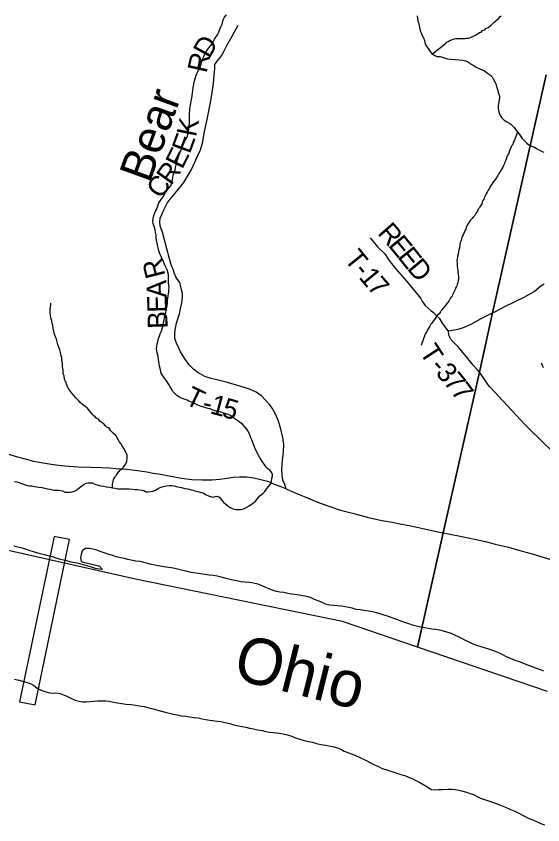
# Model space of a CAD drawing. Extents: x 1310247 to 1664935, y 235267 to 584339.
# Drawn here: x 1491638 to 1499619, y 290781 to 303045 of the extents above; entities that cross this region are included whole.
import ezdxf

# ---------------------------------------------------------------- set-up
doc = ezdxf.new("R2010")
doc.units = 0
for name, color, linetype in [('GM_X_County', 7, 'Continuous'), ('GM_X_Hydro', 7, 'Continuous'), ('GM_X_Major_River', 7, 'Continuous'), ('GM_X_Major_River_Text', 7, 'Continuous'), ('GM_X_Minor_River', 7, 'Continuous'), ('GM_X_Minor_River_Text', 7, 'Continuous'), ('GM_X_Township', 7, 'Continuous'), ('GM_X_Township_Road', 7, 'Continuous'), ('GM_X_Township_Road_Text', 7, 'Continuous'), ('GM_X_Township_ROW', 7, 'Continuous'), ('GM_X_US_Route', 7, 'Continuous')]:
    doc.layers.add(name, color=color, linetype=linetype)

msp = doc.modelspace()

# ---------------------------------------------------------------- linework, layer by layer
at = {"layer": 'GM_X_County'}
msp.add_lwpolyline([(1499689, 292803), (1497722, 293476), (1496583, 293865), (1493444, 294506), (1490796, 295103), (1488222, 295564), (1486642, 295784), (1486104, 296006), (1485089, 296153), (1483023, 296702), (1482514, 296841), (1479516, 299067), (1478549, 300083), (1478115, 300590), (1477391, 301603), (1477091, 302106), (1475982, 304757)], dxfattribs=at)
at = {"layer": 'GM_X_Hydro'}
for p, q in [((1492212, 295156), (1491688, 292648)), ((1491923, 292599), (1492447, 295107)), ((1492447, 295107), (1492212, 295156)), ((1491688, 292648), (1491923, 292599))]:
    msp.add_line(p, q, dxfattribs=at)
at = {"layer": 'GM_X_Major_River'}
for points in [[(1492586, 294742), (1492529, 294755), (1492477, 294766), (1492419, 294781), (1492355, 294793), (1492296, 294810), (1492244, 294825), (1492186, 294844), (1492123, 294861), (1492067, 294875), (1492003, 294892), (1491949, 294905), (1491898, 294922), (1491836, 294943), (1491784, 294960), (1491729, 294977), (1491663, 294993), (1491601, 295006)], [(1497880, 293759), (1497828, 293768), (1497770, 293777), (1497705, 293792), (1497645, 293811), (1497587, 293831), (1497528, 293850), (1497472, 293869), (1497416, 293890), (1497279, 293939), (1497216, 293960), (1497154, 293979), (1497098, 293997), (1497039, 294010), (1496975, 294023), (1496913, 294032), (1496853, 294042), (1496789, 294049), (1496730, 294066), (1496678, 294075), (1496622, 294088), (1496570, 294095), (1496508, 294101), (1496452, 294108), (1496386, 294115), (1496325, 294130), (1496273, 294151), (1496215, 294176), (1496158, 294200), (1496096, 294229), (1496045, 294244), (1495983, 294255), (1495929, 294262), (1495863, 294272), (1495807, 294281), (1495755, 294290), (1495692, 294303), (1495636, 294312), (1495582, 294321), (1495530, 294334), (1495473, 294358), (1495419, 294381), (1495364, 294406), (1495302, 294429), (1495236, 294446), (1495174, 294454), (1495110, 294459), (1495049, 294466), (1494975, 294480), (1494901, 294497), (1494800, 294523), (1494744, 294538), (1494686, 294554), (1494626, 294563), (1494556, 294570), (1494504, 294579), (1494431, 294589), (1494361, 294598), (1494289, 294610), (1494213, 294627), (1494161, 294640), (1494104, 294653), (1494044, 294667), (1493988, 294680), (1493912, 294689), (1493848, 294699), (1493791, 294708), (1493737, 294719), (1493685, 294730), (1493631, 294743), (1493571, 294760), (1493516, 294773), (1493450, 294781), (1493330, 294807), (1493278, 294818), (1493217, 294831), (1493153, 294847), (1493101, 294864), (1493040, 294883), (1492972, 294904), (1492912, 294928), (1492859, 294945), (1492801, 294960), (1492739, 294971), (1492687, 294970), (1492636, 294935), (1492621, 294879), (1492612, 294828), (1492621, 294775), (1492673, 294758), (1492725, 294749), (1492784, 294732), (1492846, 294719), (1492898, 294704), (1492947, 294652), (1492895, 294658), (1492839, 294671), (1492779, 294688), (1492716, 294707), (1492652, 294725), (1492586, 294742)], [(1499636, 293112), (1499583, 293134), (1499525, 293153), (1499465, 293176), (1499402, 293199), (1499283, 293246), (1499199, 293275), (1499128, 293305), (1499070, 293330), (1499013, 293357), (1498961, 293384), (1498886, 293414), (1498818, 293439), (1498749, 293461), (1498685, 293480), (1498619, 293501), (1498562, 293521), (1498502, 293550), (1498445, 293577), (1498381, 293610), (1498274, 293665), (1498221, 293686), (1498167, 293705), (1498115, 293720), (1498056, 293735), (1497994, 293744), (1497938, 293751), (1497880, 293759)], [(1491612, 292988), (1491676, 292973), (1491733, 292960), (1491789, 292944), (1491849, 292927), (1491902, 292900), (1491955, 292855), (1492015, 292824), (1492072, 292804), (1492130, 292789), (1492188, 292780), (1492240, 292781), (1492302, 292774), (1492356, 292755), (1492407, 292732), (1492467, 292702), (1492532, 292673), (1492590, 292656), (1492644, 292647), (1492696, 292646), (1492756, 292650), (1492816, 292657), (1492876, 292664), (1492992, 292662), (1493048, 292659), (1493114, 292643), (1493174, 292632), (1493240, 292621), (1493301, 292612), (1493379, 292604), (1493447, 292595), (1493503, 292587), (1493577, 292574), (1493649, 292556), (1493714, 292539), (1493786, 292518), (1493838, 292505), (1493897, 292489), (1494021, 292459), (1494077, 292448), (1494142, 292436), (1494210, 292427), (1494266, 292420), (1494340, 292410), (1494396, 292403), (1494458, 292388), (1494514, 292377), (1494573, 292370), (1494689, 292353), (1494741, 292346), (1494805, 292333), (1494877, 292317), (1494936, 292300), (1495006, 292283), (1495062, 292270), (1495120, 292261), (1495175, 292249), (1495235, 292236), (1495297, 292223), (1495365, 292210), (1495423, 292198), (1495478, 292189), (1495530, 292184), (1495586, 292179), (1495660, 292168), (1495730, 292150), (1495801, 292129), (1495871, 292103), (1495939, 292082), (1496004, 292060), (1496070, 292045), (1496128, 292034), (1496191, 292015), (1496253, 292001), (1496327, 291990), (1496399, 291976), (1496454, 291963)], [(1496454, 291963), (1496506, 291948), (1496560, 291927), (1496611, 291900), (1496665, 291877), (1496719, 291858), (1496780, 291835), (1496838, 291807), (1496943, 291757), (1497006, 291724), (1497067, 291693), (1497129, 291665), (1497184, 291638), (1497238, 291619), (1497294, 291602), (1497351, 291585), (1497409, 291563), (1497467, 291546), (1497526, 291527), (1497586, 291504), (1497647, 291479), (1497707, 291447), (1497766, 291418), (1497826, 291385), (1497877, 291350), (1497928, 291317), (1497990, 291313), (1498042, 291318), (1498093, 291319), (1498187, 291321), (1498241, 291320), (1498295, 291315), (1498346, 291306), (1498408, 291291), (1498462, 291276), (1498518, 291257), (1498569, 291242), (1498625, 291211), (1498684, 291183), (1498736, 291164), (1498795, 291143), (1498857, 291126), (1498913, 291107), (1498976, 291079), (1499052, 291048), (1499117, 291020), (1499193, 290987), (1499264, 290953), (1499331, 290920), (1499399, 290884), (1499466, 290855), (1499532, 290826), (1499587, 290802), (1499643, 290781)]]:
    msp.add_lwpolyline(points, dxfattribs=at)
at = {"layer": 'GM_X_Minor_River'}
for points in [[(1494298, 301801), (1494303, 301841), (1494309, 301879), (1494322, 301959), (1494336, 302043), (1494346, 302080), (1494357, 302116), (1494367, 302150), (1494380, 302184), (1494396, 302216), (1494410, 302242), (1494425, 302278), (1494439, 302315), (1494446, 302341), (1494458, 302373), (1494469, 302405), (1494481, 302433), (1494498, 302473), (1494512, 302501), (1494530, 302530), (1494555, 302564), (1494581, 302594), (1494602, 302621), (1494626, 302667), (1494645, 302697), (1494663, 302725), (1494690, 302764), (1494708, 302802), (1494725, 302850), (1494743, 302896), (1494758, 302922), (1494773, 302991), (1494793, 303031), (1494824, 303065)], [(1497714, 303048), (1497720, 303010), (1497727, 302974), (1497741, 302934), (1497744, 302899), (1497754, 302847), (1497765, 302815), (1497779, 302781), (1497792, 302753), (1497812, 302716), (1497827, 302674), (1497833, 302648), (1497848, 302602), (1497864, 302576), (1497891, 302539), (1497915, 302505), (1497944, 302470), (1497970, 302454), (1498014, 302435), (1498064, 302431), (1498110, 302416), (1498141, 302408), (1498177, 302399), (1498227, 302393), (1498289, 302388), (1498351, 302385), (1498407, 302378), (1498449, 302368), (1498479, 302357), (1498506, 302339), (1498532, 302318), (1498580, 302290), (1498609, 302273), (1498711, 302228), (1498736, 302214), (1498782, 302183), (1498824, 302152), (1498851, 302124), (1498867, 302096), (1498892, 302049), (1498908, 302017), (1498921, 301965), (1498932, 301933), (1498948, 301877), (1498961, 301832), (1498965, 301806), (1498960, 301774), (1498952, 301740), (1498943, 301693), (1498944, 301647), (1498948, 301616), (1498958, 301580), (1498969, 301548), (1498993, 301510), (1499034, 301469), (1499076, 301445), (1499105, 301428), (1499135, 301408), (1499178, 301361), (1499214, 301315), (1499233, 301288), (1499265, 301252), (1499286, 301218), (1499308, 301189), (1499334, 301161), (1499377, 301118), (1499407, 301096), (1499446, 301076), (1499494, 301057), (1499536, 301034), (1499571, 301014), (1499607, 300995), (1499633, 300985)], [(1497944, 302470), (1498147, 302636), (1498169, 302654), (1498185, 302662), (1498210, 302678), (1498250, 302693), (1498278, 302701), (1498300, 302705), (1498316, 302707), (1498391, 302706), (1498415, 302705), (1498437, 302707), (1498461, 302713), (1498493, 302714), (1498509, 302716), (1498525, 302720), (1498544, 302732), (1498566, 302740), (1498588, 302751), (1498616, 302769), (1498639, 302783), (1498661, 302795), (1498683, 302804), (1498707, 302826), (1498740, 302838), (1498756, 302856), (1498768, 302865), (1498792, 302875), (1498809, 302889), (1498837, 302911), (1498861, 302933), (1498882, 302956), (1498902, 302968), (1498914, 302978), (1498953, 303016), (1498973, 303042), (1498987, 303049)], [(1493804, 297779), (1493797, 297833), (1493788, 297889), (1493774, 297933), (1493767, 297969), (1493765, 298001), (1493770, 298035), (1493776, 298075), (1493785, 298113), (1493797, 298157), (1493810, 298193), (1493822, 298227), (1493835, 298257), (1493843, 298282), (1493850, 298310), (1493860, 298340), (1493881, 298442), (1493886, 298482), (1493897, 298520), (1493905, 298554), (1493913, 298586), (1493922, 298632), (1493929, 298690), (1493933, 298730), (1493936, 298768), (1493940, 298804), (1493945, 298836), (1493949, 298861), (1493952, 298891), (1493954, 298929), (1493951, 298964), (1493947, 299008), (1493946, 299050), (1493944, 299088), (1493945, 299120), (1493941, 299150), (1493926, 299196), (1493907, 299238), (1493885, 299283), (1493868, 299323), (1493846, 299369), (1493833, 299399), (1493817, 299440), (1493802, 299484), (1493789, 299530), (1493779, 299572), (1493772, 299610), (1493766, 299646), (1493761, 299685), (1493757, 299725), (1493750, 299765), (1493744, 299803), (1493733, 299841), (1493723, 299873), (1493716, 299899), (1493708, 299931), (1493715, 299979), (1493724, 300023), (1493738, 300061), (1493750, 300087), (1493765, 300113), (1493784, 300169), (1493802, 300212), (1493823, 300252), (1493843, 300282), (1493870, 300312), (1493896, 300365), (1493921, 300405), (1493949, 300439), (1493980, 300474), (1493997, 300526), (1494005, 300564), (1494014, 300604), (1494022, 300644), (1494035, 300682), (1494045, 300716), (1494054, 300751), (1494060, 300789), (1494073, 300829), (1494083, 300867), (1494094, 300899), (1494104, 300929), (1494125, 300985), (1494135, 301010), (1494183, 301128), (1494199, 301162), (1494224, 301201), (1494236, 301227), (1494249, 301293), (1494256, 301341), (1494258, 301385), (1494263, 301423), (1494265, 301457), (1494264, 301487), (1494262, 301519), (1494265, 301553), (1494270, 301633), (1494276, 301675), (1494283, 301719), (1494292, 301763), (1494298, 301801)], [(1499233, 301288), (1499185, 301153), (1499175, 301141), (1499171, 301129), (1499163, 301101), (1499150, 301085), (1499142, 301063), (1499126, 301029), (1499113, 301005), (1499099, 300955), (1499084, 300935), (1499076, 300913), (1499065, 300875), (1499059, 300861), (1499045, 300831), (1499039, 300812), (1499028, 300790), (1499012, 300756), (1498997, 300728), (1498979, 300694), (1498965, 300674), (1498952, 300648), (1498938, 300634), (1498930, 300620), (1498918, 300600), (1498901, 300574), (1498883, 300547), (1498862, 300521), (1498846, 300497), (1498832, 300475), (1498817, 300451), (1498805, 300429), (1498791, 300405), (1498774, 300377), (1498760, 300352), (1498744, 300322), (1498731, 300290), (1498723, 300270), (1498710, 300248), (1498700, 300228), (1498694, 300200), (1498686, 300184), (1498675, 300168), (1498657, 300134), (1498641, 300120), (1498628, 300086), (1498614, 300070), (1498604, 300055), (1498587, 300021), (1498565, 299995), (1498549, 299977), (1498534, 299963), (1498520, 299945), (1498502, 299919), (1498487, 299899), (1498475, 299878), (1498457, 299838), (1498452, 299814), (1498436, 299792), (1498425, 299764), (1498411, 299730), (1498399, 299702), (1498388, 299670), (1498380, 299644), (1498369, 299612), (1498361, 299582), (1498354, 299528), (1498346, 299502), (1498342, 299476), (1498335, 299436), (1498327, 299406), (1498327, 299384), (1498320, 299364), (1498318, 299340), (1498319, 299298), (1498323, 299262), (1498326, 299209), (1498330, 299187), (1498332, 299157), (1498336, 299143), (1498337, 299125), (1498339, 299099), (1498339, 299069), (1498334, 299029), (1498330, 299001), (1498324, 298989), (1498322, 298975), (1498315, 298957), (1498309, 298945), (1498303, 298929), (1498293, 298899), (1498276, 298871), (1498260, 298841), (1498249, 298819), (1498245, 298799), (1498227, 298779), (1498217, 298763), (1498206, 298745), (1498198, 298733), (1498188, 298717), (1498178, 298704)], [(1493098, 295892), (1493096, 295946), (1493109, 295986), (1493113, 296020), (1493134, 296050), (1493136, 296062), (1493156, 296086), (1493162, 296100), (1493187, 296132), (1493225, 296170), (1493252, 296193), (1493262, 296205), (1493282, 296231), (1493299, 296255), (1493307, 296271), (1493313, 296285), (1493317, 296309), (1493320, 296329), (1493322, 296351), (1493322, 296371), (1493320, 296387), (1493316, 296401), (1493305, 296421), (1493269, 296490), (1493246, 296529), (1493222, 296563), (1493200, 296597), (1493181, 296626), (1493151, 296682), (1493113, 296715), (1493094, 296737), (1493072, 296758), (1493046, 296796), (1493014, 296812), (1492990, 296833), (1492959, 296869), (1492927, 296886), (1492905, 296902), (1492883, 296931), (1492859, 296945), (1492845, 296955), (1492833, 296971), (1492815, 296986), (1492794, 297006), (1492772, 297030), (1492738, 297077), (1492716, 297105), (1492685, 297126), (1492641, 297156), (1492609, 297187), (1492581, 297217), (1492544, 297256), (1492514, 297290), (1492484, 297323), (1492462, 297353), (1492443, 297382), (1492427, 297404), (1492409, 297438), (1492399, 297464), (1492396, 297493), (1492380, 297515), (1492372, 297537), (1492365, 297589), (1492355, 297611), (1492351, 297636), (1492350, 297678), (1492344, 297704), (1492342, 297732), (1492339, 297776), (1492332, 297829), (1492328, 297871), (1492320, 297893), (1492313, 297923), (1492299, 297986), (1492282, 298024), (1492268, 298068), (1492249, 298149), (1492233, 298183), (1492220, 298223), (1492206, 298270), (1492199, 298304), (1492191, 298360), (1492182, 298386), (1492176, 298423), (1492164, 298471), (1492159, 298513), (1492155, 298553), (1492154, 298581), (1492154, 298607), (1492158, 298634), (1492163, 298672), (1492165, 298691)], [(1498178, 298704), (1498165, 298686), (1498153, 298670), (1498139, 298652), (1498106, 298612), (1498092, 298598), (1498078, 298580), (1498066, 298562), (1498047, 298529), (1498025, 298509), (1498015, 298495), (1498000, 298477), (1497978, 298447), (1497957, 298419), (1497939, 298391), (1497923, 298372), (1497908, 298342), (1497890, 298320), (1497880, 298304), (1497872, 298290), (1497861, 298264), (1497851, 298250), (1497841, 298234), (1497830, 298212), (1497822, 298178), (1497812, 298160), (1497806, 298142), (1497799, 298120), (1497791, 298108), (1497791, 298096), (1497783, 298066), (1497778, 298050)], [(1494347, 295849), (1494411, 295829), (1494443, 295820), (1494473, 295814), (1494506, 295789), (1494550, 295769), (1494596, 295754), (1494622, 295750), (1494654, 295759), (1494686, 295765), (1494718, 295748), (1494743, 295714), (1494781, 295673), (1494818, 295639), (1494852, 295614), (1494881, 295596), (1494909, 295580), (1494939, 295569), (1494967, 295563), (1495005, 295562), (1495037, 295564), (1495081, 295575), (1495133, 295599), (1495168, 295620), (1495204, 295644), (1495232, 295663), (1495269, 295697), (1495295, 295729), (1495332, 295770), (1495376, 295806), (1495407, 295837), (1495439, 295881), (1495468, 295917), (1495494, 295950), (1495505, 295992), (1495513, 296036), (1495522, 296068), (1495520, 296096), (1495510, 296122), (1495485, 296153), (1495451, 296181), (1495424, 296206), (1495351, 296317), (1495326, 296357), (1495306, 296393), (1495289, 296426), (1495265, 296472), (1495250, 296514), (1495229, 296562), (1495217, 296593), (1495208, 296621), (1495196, 296649), (1495184, 296683), (1495167, 296719), (1495151, 296754), (1495134, 296782), (1495100, 296820), (1495063, 296861), (1495037, 296877), (1494996, 296906), (1494954, 296941), (1494922, 296967), (1494875, 296992), (1494833, 297010), (1494807, 297019), (1494773, 297027), (1494738, 297039), (1494704, 297050), (1494670, 297056), (1494638, 297067), (1494606, 297075), (1494578, 297088), (1494548, 297096), (1494499, 297111), (1494469, 297119), (1494443, 297127), (1494415, 297138), (1494389, 297148), (1494340, 297173), (1494308, 297185), (1494256, 297208), (1494228, 297220), (1494200, 297233), (1494169, 297243), (1494135, 297258), (1494103, 297274), (1494075, 297292), (1494050, 297313), (1494014, 297353), (1493987, 297398), (1493969, 297426), (1493952, 297460), (1493928, 297499), (1493901, 297537), (1493873, 297571), (1493850, 297604), (1493836, 297632), (1493829, 297658), (1493823, 297684), (1493808, 297738), (1493804, 297779)], [(1499630, 297713), (1499601, 297782)], [(1491610, 295986), (1491650, 295981), (1491682, 295971), (1491716, 295960), (1491750, 295948), (1491781, 295938), (1491811, 295929), (1491839, 295923), (1491869, 295920), (1491921, 295914), (1491951, 295905), (1491981, 295901), (1492031, 295898), (1492114, 295879), (1492154, 295873), (1492182, 295862), (1492214, 295858), (1492252, 295857), (1492288, 295855), (1492314, 295852), (1492342, 295848), (1492376, 295828), (1492428, 295825), (1492454, 295826), (1492488, 295832), (1492524, 295842), (1492556, 295863), (1492590, 295891), (1492633, 295922), (1492663, 295944), (1492697, 295961), (1492727, 295969), (1492795, 295968), (1492831, 295950), (1492879, 295935), (1492917, 295924), (1492961, 295916), (1493008, 295907), (1493056, 295901), (1493098, 295892), (1493140, 295885), (1493180, 295879), (1493220, 295876), (1493260, 295878), (1493302, 295879), (1493350, 295877), (1493400, 295874), (1493442, 295869), (1493476, 295865), (1493504, 295863), (1493548, 295856), (1493573, 295850), (1493605, 295831), (1493633, 295831), (1493677, 295836), (1493709, 295840), (1493741, 295853), (1493790, 295883), (1493822, 295898), (1493864, 295912), (1493910, 295921), (1493958, 295929), (1493998, 295928), (1494030, 295922), (1494060, 295913), (1494090, 295905), (1494116, 295901), (1494142, 295898), (1494196, 295883), (1494236, 295879), (1494289, 295864), (1494319, 295856), (1494347, 295849)]]:
    msp.add_lwpolyline(points, dxfattribs=at)
at = {"layer": 'GM_X_Township'}
for points in [[(1499669, 302157), (1498859, 298544), (1498658, 297646), (1498111, 295209), (1497722, 293476), (1496583, 293865), (1493444, 294506), (1490796, 295103), (1488222, 295564), (1486642, 295784), (1486104, 296006), (1485089, 296153), (1483023, 296702), (1482514, 296841), (1479516, 299067), (1478549, 300083), (1478115, 300590), (1477391, 301603), (1477091, 302106), (1475982, 304757)], [(1499689, 292803), (1497722, 293476), (1498111, 295209), (1498658, 297646), (1498859, 298544), (1499669, 302157)]]:
    msp.add_lwpolyline(points, dxfattribs=at)
at = {"layer": 'GM_X_Township_Road'}
for points in [[(1494589, 301759), (1494590, 301765), (1494601, 301854), (1494627, 302025), (1494637, 302152), (1494648, 302252), (1494646, 302310), (1494683, 302363), (1494747, 302443), (1494790, 302521), (1494831, 302600), (1494893, 302706), (1494947, 302808), (1495001, 302910)], [(1494074, 299069), (1494057, 299093), (1494031, 299152), (1494022, 299198), (1493991, 299258), (1493955, 299383), (1493919, 299518), (1493854, 299767), (1493825, 299847), (1493814, 299917), (1493819, 299980), (1493849, 300047), (1493878, 300107), (1493925, 300208), (1493972, 300270), (1494075, 300390), (1494179, 300525), (1494293, 300718), (1494347, 300831), (1494397, 300945), (1494425, 301005), (1494460, 301119), (1494494, 301294), (1494534, 301480), (1494568, 301658), (1494589, 301759)], [(1497001, 299683), (1497112, 299546), (1497224, 299440), (1497291, 299340), (1497379, 299221), (1497557, 299020), (1497768, 298761), (1497795, 298715), (1497837, 298656), (1497881, 298616), (1497927, 298578), (1497961, 298549), (1498003, 298508), (1498046, 298464), (1498096, 298390), (1498122, 298351), (1498151, 298316), (1498170, 298289), (1498192, 298271), (1498334, 298299), (1498416, 298325), (1498535, 298372), (1498686, 298459), (1498828, 298529)], [(1494044, 298161), (1494041, 298173), (1494041, 298231), (1494049, 298287), (1494065, 298388), (1494091, 298468), (1494114, 298533), (1494125, 298585), (1494137, 298650), (1494151, 298726), (1494156, 298798), (1494157, 298840), (1494144, 298895), (1494129, 298966), (1494117, 299006), (1494085, 299053), (1494074, 299069)], [(1498828, 298529), (1498859, 298544), (1498884, 298557), (1499055, 298646), (1499339, 298784), (1499487, 298869), (1499591, 298958), (1499641, 298986)], [(1498385, 297970), (1498340, 298025), (1498229, 298135), (1498193, 298209), (1498192, 298271)], [(1495731, 295879), (1495707, 295943), (1495679, 296009), (1495669, 296077), (1495662, 296174), (1495674, 296314), (1495687, 296437), (1495696, 296549), (1495678, 296653), (1495644, 296802), (1495607, 296919), (1495560, 297027), (1495518, 297099), (1495476, 297156), (1495421, 297218), (1495355, 297287), (1495273, 297344), (1495176, 297389), (1495025, 297435), (1494840, 297492), (1494697, 297526), (1494591, 297552), (1494497, 297583), (1494389, 297642), (1494328, 297687), (1494252, 297763), (1494197, 297841), (1494151, 297915), (1494128, 297957), (1494101, 298011), (1494067, 298088), (1494053, 298128), (1494044, 298161)], [(1498624, 297686), (1498566, 297754), (1498483, 297854), (1498385, 297970)], [(1498749, 297514), (1498658, 297646), (1498624, 297686)], [(1498813, 297430), (1498792, 297453), (1498749, 297514)]]:
    msp.add_lwpolyline(points, dxfattribs=at)
at = {"layer": 'GM_X_Township_ROW'}
msp.add_lwpolyline([(1500671, 294455), (1500759, 294489), (1500761, 294494), (1500841, 294659), (1500934, 294865), (1501001, 295023), (1501011, 295113), (1500997, 295190), (1500808, 295400), (1500577, 295677), (1500228, 296015), (1499905, 296316), (1499653, 296547), (1499352, 296847), (1499079, 297141), (1498828, 297414), (1498813, 297430)], dxfattribs=at)
at = {"layer": 'GM_X_US_Route'}
for points in [[(1491528, 296403), (1491640, 296365), (1491752, 296339), (1491900, 296298), (1492046, 296272), (1492199, 296248), (1492373, 296225), (1492575, 296211), (1492773, 296205), (1492932, 296201), (1493045, 296194), (1493152, 296187), (1493311, 296176), (1493477, 296153), (1493619, 296133), (1493714, 296114), (1493825, 296097), (1493954, 296075), (1494036, 296058), (1494144, 296038), (1494302, 296020), (1494461, 296011), (1494603, 296014), (1494725, 296024), (1494833, 296038), (1494927, 296053), (1495028, 296058), (1495135, 296057), (1495240, 296046), (1495344, 296020), (1495448, 295991), (1495485, 295976)], [(1495485, 295976), (1495550, 295950), (1495633, 295918)], [(1495633, 295918), (1495682, 295898), (1495731, 295879), (1495841, 295827), (1495926, 295791), (1496029, 295748), (1496086, 295724), (1496171, 295688), (1496251, 295659), (1496377, 295615), (1496551, 295554), (1496754, 295504), (1496957, 295449), (1497177, 295396), (1497336, 295369), (1497458, 295346), (1497617, 295315), (1497825, 295268), (1498028, 295226), (1498111, 295209), (1498185, 295194), (1498392, 295153), (1498586, 295115), (1498750, 295079), (1498895, 295038), (1499099, 294990), (1499305, 294933), (1499457, 294893), (1499604, 294846), (1499755, 294802)]]:
    msp.add_lwpolyline(points, dxfattribs=at)

# ---------------------------------------------------------------- texts
at = {"layer": 'GM_X_Major_River_Text'}
msp.add_text('Ohio', height=700, rotation=345.9657, dxfattribs=at).set_placement((1494902, 293002))
at = {"layer": 'GM_X_Minor_River_Text'}
msp.add_text('Bear', height=499.7, rotation=69.9775, dxfattribs=at).set_placement((1493660, 300499))
at = {"layer": 'GM_X_Township_Road_Text'}
for s, rotation, p in [('D', 61.1096, (1494567, 302391)), ('R', 77.5093, (1494522, 302172)), ('K', 78.5908, (1494360, 301204)), ('E', 69.6403, (1494268, 300945)), ('E', 63.4541, (1494154, 300712)), ('R', 54.4073, (1493984, 300467)), ('C', 51.801, (1493822, 300261)), ('R', 311.3214, (1497103, 299750)), ('E', 309.6116, (1497264, 299567)), ('T', 309.0012, (1496599, 299355)), ('E', 308.4028, (1497406, 299395)), ('R', 104.1495, (1493903, 299113)), ('D', 309.9298, (1497551, 299213)), ('-', 309.0894, (1496741, 299180)), ('1', 309.4805, (1496820, 299083)), ('7', 311.1917, (1496944, 298933)), ('A', 91.9244, (1493921, 298780)), ('E', 91.4959, (1493927, 298553)), ('B', 91.4989, (1493934, 298307)), ('T', 303.0904, (1497742, 297949)), ('-', 312.8173, (1497899, 297717)), ('3', 311.5592, (1497981, 297628)), ('7', 309.1629, (1498102, 297492)), ('T', 334.5869, (1494178, 297172)), ('7', 306.6552, (1498216, 297352)), ('1', 345.1471, (1494562, 297024)), ('-', 346.4287, (1494444, 297053)), ('5', 343.709, (1494739, 296977))]:
    msp.add_text(s, height=300, rotation=rotation, dxfattribs=at).set_placement(p)

doc.saveas('drawing.dxf')
